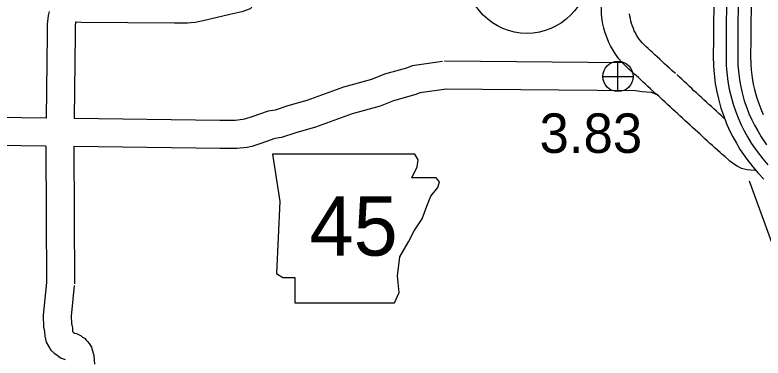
# Model space of a CAD drawing. Extents: x -939622 to -934245, y 1383184 to 1385301.
# Drawn here: x -935537.63 to -935513.61, y 1384161.3 to 1384172.31 of the extents above; entities that cross this region are included whole.
import ezdxf

# ---------------------------------------------------------------- set-up
doc = ezdxf.new("R2010")
doc.units = 0
for name, color, linetype in [('Level 10', 7, 'Continuous'), ('Level 15', 7, 'Continuous'), ('Level 21', 7, 'Continuous'), ('Level 25', 7, 'Continuous'), ('Level 26', 7, 'Continuous'), ('Level 27', 7, 'Continuous')]:
    doc.layers.add(name, color=color, linetype=linetype)

msp = doc.modelspace()

# ---------------------------------------------------------------- linework, layer by layer
at = {"layer": 'Level 10'}
for points in [[(-935529.648, 1384183.68), (-935529.701, 1384176.439), (-935529.727, 1384173.313), (-935529.735, 1384173.116), (-935529.793, 1384172.936), (-935529.885, 1384172.719), (-935530.071, 1384172.504), (-935530.345, 1384172.411), (-935530.529, 1384172.37), (-935530.727, 1384172.322), (-935531.584, 1384172.12), (-935531.747, 1384172.083), (-935531.827, 1384172.065), (-935531.978, 1384172.057), (-935532.091, 1384172.047), (-935532.278, 1384172.046), (-935532.506, 1384172.048), (-935535.495, 1384172.068), (-935535.661, 1384172.079), (-935535.677, 1384172.078), (-935535.692, 1384171.962), (-935535.689, 1384171.695), (-935535.728, 1384168.982)], [(-935536.522, 1384172.424), (-935536.556, 1384172.293), (-935536.593, 1384172.017), (-935536.589, 1384171.695), (-935536.628, 1384168.994)], [(-935523.899, 1384170.818), (-935524.874, 1384170.68), (-935525.053, 1384170.602), (-935525.76, 1384170.409), (-935526.183, 1384170.239), (-935527.073, 1384169.994), (-935528.252, 1384169.562), (-935528.869, 1384169.388), (-935529.27, 1384169.255), (-935529.499, 1384169.223), (-935530.025, 1384169.039), (-935530.258, 1384168.961), (-935530.312, 1384168.949), (-935530.551, 1384168.923), (-935530.794, 1384168.925), (-935531.045, 1384168.918), (-935535.728, 1384168.982)], [(-935518.07, 1384170.773), (-935523.832, 1384170.823)], [(-935523.773, 1384169.927), (-935524.626, 1384169.806), (-935524.753, 1384169.751), (-935525.473, 1384169.554), (-935525.895, 1384169.385), (-935526.798, 1384169.136), (-935527.974, 1384168.706), (-935528.604, 1384168.527), (-935529.066, 1384168.374), (-935529.287, 1384168.344), (-935529.732, 1384168.188), (-935530.02, 1384168.091), (-935530.171, 1384168.059), (-935530.507, 1384168.023), (-935530.786, 1384168.025), (-935531.039, 1384168.018), (-935535.733, 1384168.082)], [(-935516.962, 1384169.729), (-935517.151, 1384169.81), (-935517.177, 1384169.819), (-935517.214, 1384169.818), (-935517.342, 1384169.834), (-935517.492, 1384169.841), (-935517.698, 1384169.869), (-935523.84, 1384169.923)], [(-935536.628, 1384168.994), (-935546.087, 1384169.128), (-935546.718, 1384169.135)], [(-935536.633, 1384168.094), (-935546.099, 1384168.228), (-935546.991, 1384168.239)], [(-935536.633, 1384168.094), (-935536.618, 1384163.674)], [(-935535.733, 1384168.082), (-935535.718, 1384163.677)], [(-935536.616, 1384163.722), (-935536.724, 1384162.671), (-935536.707, 1384162.288), (-935536.674, 1384162.144), (-935536.665, 1384161.994), (-935536.619, 1384161.811), (-935536.47, 1384161.554), (-935536.368, 1384161.456), (-935536.281, 1384161.398), (-935536.162, 1384161.301), (-935536.015, 1384161.246)], [(-935535.721, 1384163.63), (-935535.822, 1384162.645), (-935535.812, 1384162.41), (-935535.78, 1384162.272), (-935535.773, 1384162.146), (-935535.767, 1384162.137), (-935535.745, 1384162.122), (-935535.715, 1384162.098), (-935535.653, 1384162.081), (-935535.505, 1384162.01), (-935535.455, 1384161.972), (-935535.394, 1384161.931), (-935535.328, 1384161.859), (-935535.293, 1384161.823), (-935535.242, 1384161.759), (-935535.169, 1384161.649), (-935535.134, 1384161.529), (-935535.093, 1384161.377), (-935535.071, 1384161.099)]]:
    msp.add_lwpolyline(points, dxfattribs=at)
at = {"layer": 'Level 15'}
for points in [[(-935518.79, 1384172.309), (-935518.796, 1384172.385), (-935518.799, 1384172.499), (-935518.8, 1384172.606), (-935518.8, 1384172.708), (-935518.8, 1384172.808), (-935518.799, 1384172.906), (-935518.797, 1384173.002), (-935518.795, 1384173.096), (-935518.793, 1384173.189), (-935518.792, 1384173.282), (-935518.791, 1384173.374), (-935518.789, 1384173.465), (-935518.788, 1384173.554), (-935518.787, 1384173.643), (-935518.786, 1384173.73), (-935518.786, 1384173.818), (-935518.785, 1384173.902), (-935518.785, 1384173.987), (-935518.785, 1384174.08), (-935518.782, 1384174.163), (-935518.782, 1384174.201), (-935518.793, 1384174.273), (-935518.78, 1384174.832)], [(-935515.188, 1384173.083), (-935515.2, 1384171.516), (-935515.206, 1384171), (-935515.199, 1384170.661), (-935515.18, 1384170.424), (-935515.142, 1384170.113), (-935515.096, 1384169.842), (-935515.04, 1384169.617), (-935514.961, 1384169.322), (-935514.869, 1384169.058), (-935514.791, 1384168.847), (-935514.682, 1384168.603), (-935514.577, 1384168.396), (-935514.463, 1384168.196), (-935514.338, 1384167.977), (-935514.129, 1384167.677), (-935513.937, 1384167.432), (-935513.765, 1384167.227), (-935513.584, 1384167.039)], [(-935514.776, 1384173.08), (-935514.787, 1384171.512), (-935514.793, 1384171.001), (-935514.787, 1384170.682), (-935514.769, 1384170.465), (-935514.734, 1384170.173), (-935514.692, 1384169.926), (-935514.641, 1384169.719), (-935514.567, 1384169.444), (-935514.48, 1384169.197), (-935514.409, 1384169.003), (-935514.31, 1384168.78), (-935514.213, 1384168.591), (-935514.105, 1384168.4), (-935513.989, 1384168.198), (-935513.797, 1384167.922), (-935513.617, 1384167.691), (-935513.458, 1384167.503)], [(-935514.401, 1384173.078), (-935514.412, 1384171.509), (-935514.418, 1384171.002), (-935514.412, 1384170.701), (-935514.396, 1384170.504), (-935514.363, 1384170.227), (-935514.324, 1384170.003), (-935514.277, 1384169.813), (-935514.208, 1384169.554), (-935514.127, 1384169.324), (-935514.061, 1384169.144), (-935513.971, 1384168.942), (-935513.883, 1384168.769), (-935513.779, 1384168.586), (-935513.671, 1384168.398), (-935513.495, 1384168.145)], [(-935513.988, 1384173.075), (-935514, 1384171.505), (-935514.005, 1384171.004), (-935514, 1384170.722), (-935513.986, 1384170.546), (-935513.954, 1384170.287), (-935513.92, 1384170.087), (-935513.878, 1384169.916), (-935513.814, 1384169.676), (-935513.739, 1384169.463), (-935513.679, 1384169.3), (-935513.598, 1384169.119)], [(-935516.952, 1384169.704), (-935517.05, 1384169.777), (-935517.146, 1384169.866), (-935517.225, 1384169.939), (-935517.303, 1384170.012), (-935517.382, 1384170.085), (-935517.459, 1384170.157), (-935517.535, 1384170.228), (-935517.611, 1384170.297), (-935517.686, 1384170.366), (-935517.761, 1384170.434), (-935517.836, 1384170.503), (-935517.912, 1384170.572), (-935517.989, 1384170.644), (-935518.069, 1384170.722), (-935518.152, 1384170.809), (-935518.234, 1384170.904), (-935518.309, 1384171.003), (-935518.379, 1384171.103), (-935518.444, 1384171.209), (-935518.503, 1384171.316), (-935518.557, 1384171.426), (-935518.606, 1384171.538), (-935518.649, 1384171.654), (-935518.687, 1384171.77), (-935518.721, 1384171.89), (-935518.749, 1384172.012), (-935518.771, 1384172.137), (-935518.787, 1384172.263), (-935518.79, 1384172.309)], [(-935516.413, 1384170.425), (-935516.473, 1384170.469), (-935516.534, 1384170.527), (-935516.613, 1384170.6), (-935516.692, 1384170.672), (-935516.769, 1384170.744), (-935516.846, 1384170.816), (-935516.924, 1384170.888), (-935517.002, 1384170.96), (-935517.079, 1384171.03), (-935517.154, 1384171.099), (-935517.228, 1384171.166), (-935517.3, 1384171.232), (-935517.369, 1384171.297), (-935517.431, 1384171.357), (-935517.486, 1384171.415), (-935517.535, 1384171.471), (-935517.581, 1384171.531), (-935517.625, 1384171.595), (-935517.666, 1384171.662), (-935517.705, 1384171.732), (-935517.74, 1384171.804), (-935517.771, 1384171.876), (-935517.8, 1384171.952), (-935517.826, 1384172.032), (-935517.849, 1384172.112), (-935517.867, 1384172.192), (-935517.881, 1384172.272), (-935517.891, 1384172.35)], [(-935514.841, 1384168.978), (-935514.964, 1384169.092), (-935515.023, 1384169.146), (-935515.104, 1384169.22), (-935515.185, 1384169.293), (-935515.265, 1384169.366), (-935515.345, 1384169.439), (-935515.425, 1384169.512), (-935515.504, 1384169.585), (-935515.583, 1384169.658), (-935515.661, 1384169.729), (-935515.743, 1384169.807), (-935515.824, 1384169.878), (-935515.898, 1384169.947), (-935515.977, 1384170.021), (-935516.056, 1384170.095), (-935516.135, 1384170.169), (-935516.216, 1384170.245), (-935516.297, 1384170.32), (-935516.377, 1384170.395)], [(-935514.818, 1384167.755), (-935514.937, 1384167.847), (-935514.984, 1384167.889), (-935515.068, 1384167.964), (-935515.151, 1384168.039), (-935515.232, 1384168.114), (-935515.313, 1384168.188), (-935515.393, 1384168.263), (-935515.473, 1384168.337), (-935515.574, 1384168.43), (-935515.631, 1384168.482), (-935515.711, 1384168.555), (-935515.79, 1384168.627), (-935515.871, 1384168.701), (-935515.952, 1384168.775), (-935516.033, 1384168.849), (-935516.114, 1384168.923), (-935516.193, 1384168.996), (-935516.274, 1384169.071), (-935516.349, 1384169.141), (-935516.429, 1384169.212), (-935516.513, 1384169.29), (-935516.592, 1384169.364), (-935516.671, 1384169.438), (-935516.751, 1384169.513), (-935516.83, 1384169.587), (-935516.909, 1384169.66), (-935516.988, 1384169.734)], [(-935513.84, 1384167.317), (-935514.013, 1384167.327), (-935514.119, 1384167.343), (-935514.297, 1384167.381), (-935514.441, 1384167.459), (-935514.552, 1384167.53), (-935514.678, 1384167.621), (-935514.85, 1384167.783)]]:
    msp.add_lwpolyline(points, dxfattribs=at)
at = {"layer": 'Level 21'}
msp.add_lwpolyline([(-935529.352, 1384167.842), (-935529.124, 1384166.319), (-935529.225, 1384164.01), (-935529.022, 1384163.883), (-935528.642, 1384163.883), (-935528.642, 1384163.071), (-935525.444, 1384163.071), (-935525.292, 1384163.401), (-935525.343, 1384163.934), (-935525.267, 1384164.543), (-935524.987, 1384165.025), (-935524.81, 1384165.38), (-935524.556, 1384165.761), (-935524.404, 1384166.167), (-935524.277, 1384166.497), (-935524.048, 1384166.776), (-935523.998, 1384166.954), (-935524.099, 1384167.081), (-935524.886, 1384167.081), (-935524.708, 1384167.436), (-935524.683, 1384167.664), (-935524.788, 1384167.84)], close=True, dxfattribs=at)
at = {"layer": 'Level 25'}
msp.add_lwpolyline([(-935514.057, 1384166.984), (-935512.874, 1384163.753), (-935508.527, 1384158.661), (-935508.044, 1384154.579), (-935507.346, 1384157.909), (-935480.289, 1384155.653), (-935477.337, 1384157.586)], dxfattribs=at)
at = {"layer": 'Level 26'}
for p, q in [((-935518.264, 1384169.847), (-935518.264, 1384170.822)), ((-935518.752, 1384170.335), (-935517.777, 1384170.335))]:
    msp.add_line(p, q, dxfattribs=at)
msp.add_circle((-935518.264, 1384170.335), 0.487, dxfattribs=at)
at = {"layer": 'Level 27'}
msp.add_circle((-935521.188, 1384173.697), 1.98, dxfattribs=at)

# ---------------------------------------------------------------- texts
at = {"layer": 'Level 21'}
msp.add_text('45', height=1.9008, dxfattribs=at).set_placement((-935528.165, 1384164.585))
at = {"layer": 'Level 25'}
msp.add_text('3.83', height=1.2672, dxfattribs=at).set_placement((-935520.784, 1384167.882))

doc.saveas('drawing.dxf')
